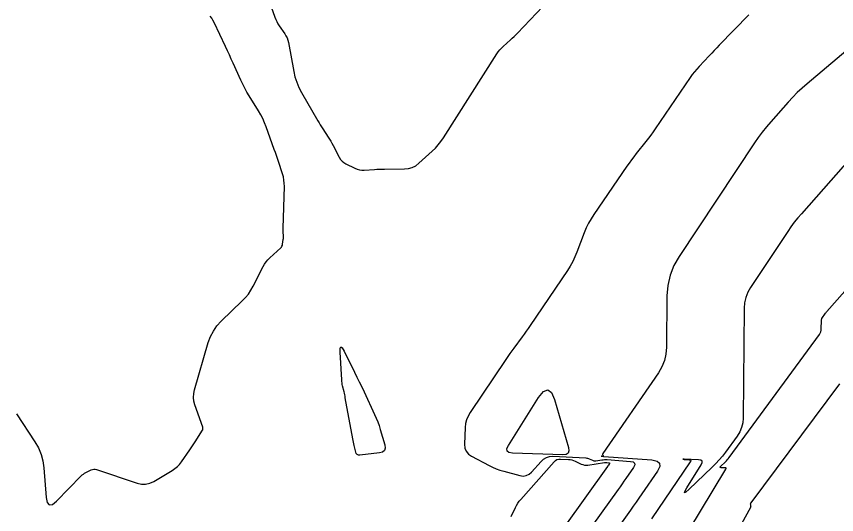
# Model space of a CAD drawing. Extents: x 658976 to 668726, y 639543 to 647196.
# Drawn here: x 661469.6 to 661565.4, y 642681.8 to 642740 of the extents above; entities that cross this region are included whole.
import ezdxf

# ---------------------------------------------------------------- set-up
doc = ezdxf.new("R2010")
doc.units = 0
doc.layers.add('Ex_Major Contours', color=7, linetype='Continuous')
doc.layers.add('Ex_Minor Contours', color=7, linetype='Continuous')

msp = doc.modelspace()

# ---------------------------------------------------------------- linework, layer by layer
at = {"layer": 'Ex_Major Contours'}
for points in [[(661498.22, 642744.258), (661499.74, 642739.942), (661499.842, 642739.679), (661499.962, 642739.425), (661500.099, 642739.18), (661500.252, 642738.943), (661500.9, 642738.012), (661501.048, 642737.774), (661501.169, 642737.524), (661501.262, 642737.263), (661501.327, 642736.99), (661501.95, 642733.603), (661502.097, 642732.956), (661502.298, 642732.328), (661502.553, 642731.72), (661502.861, 642731.132), (661504.767, 642727.836), (661504.91, 642727.593), (661505.057, 642727.351), (661505.206, 642727.112), (661505.36, 642726.875), (661505.98, 642725.93), (661506.131, 642725.692), (661506.277, 642725.45), (661506.416, 642725.205), (661506.548, 642724.956), (661507.267, 642723.559), (661507.416, 642723.318), (661507.596, 642723.11), (661507.809, 642722.935), (661508.054, 642722.793), (661509.097, 642722.289), (661509.362, 642722.182), (661509.633, 642722.109), (661509.912, 642722.073), (661510.197, 642722.072), (661511.375, 642722.143), (661511.668, 642722.159), (661511.96, 642722.17), (661512.253, 642722.178), (661512.546, 642722.181), (661514.88, 642722.194), (661515.351, 642722.237), (661515.789, 642722.362), (661516.196, 642722.568), (661516.571, 642722.856), (661518.132, 642724.285), (661518.498, 642724.644), (661518.839, 642725.024), (661519.154, 642725.426), (661519.443, 642725.849), (661525.687, 642735.668), (661525.847, 642735.902), (661526.022, 642736.123), (661526.212, 642736.331), (661526.417, 642736.526), (661527.267, 642737.282), (661527.478, 642737.473), (661527.684, 642737.669), (661527.886, 642737.869), (661528.083, 642738.074), (661534.767, 642745.145)], [(661469.555, 642693.572), (661471.717, 642690.284), (661472.125, 642689.574), (661472.435, 642688.83), (661472.649, 642688.052), (661472.765, 642687.242), (661473.048, 642683.769), (661473.166, 642683.183), (661473.401, 642682.916), (661473.752, 642682.97), (661474.219, 642683.344), (661477.131, 642686.306), (661477.254, 642686.422), (661477.385, 642686.526), (661477.524, 642686.619), (661477.672, 642686.701), (661478.278, 642687.008), (661478.431, 642687.068), (661478.586, 642687.096), (661478.743, 642687.09), (661478.903, 642687.052), (661483.645, 642685.455), (661484.154, 642685.337), (661484.651, 642685.333), (661485.136, 642685.442), (661485.609, 642685.664), (661487.764, 642686.949), (661488.074, 642687.157), (661488.357, 642687.394), (661488.612, 642687.66), (661488.841, 642687.955), (661489.81, 642689.354), (661489.968, 642689.584), (661490.123, 642689.815), (661490.276, 642690.049), (661490.427, 642690.283), (661491.288, 642691.642), (661491.303, 642691.67), (661491.315, 642691.699), (661491.323, 642691.729), (661491.327, 642691.761), (661491.336, 642691.891), (661491.336, 642691.923), (661491.334, 642691.954), (661491.328, 642691.986), (661491.319, 642692.017), (661490.408, 642694.604), (661490.289, 642695.046), (661490.241, 642695.491), (661490.265, 642695.937), (661490.361, 642696.385), (661491.975, 642701.894), (661492.228, 642702.592), (661492.563, 642703.239), (661492.98, 642703.837), (661493.479, 642704.385), (661495.946, 642706.771), (661496.317, 642707.161), (661496.652, 642707.577), (661496.951, 642708.019), (661497.215, 642708.487), (661498.394, 642710.795), (661498.555, 642711.077), (661498.738, 642711.342), (661498.944, 642711.589), (661499.174, 642711.819), (661500.431, 642712.972), (661500.515, 642713.063), (661500.58, 642713.165), (661500.626, 642713.276), (661500.653, 642713.398), (661500.726, 642713.94), (661500.738, 642714.049), (661500.746, 642714.158), (661500.748, 642714.268), (661500.745, 642714.378), (661500.725, 642714.818), (661500.721, 642714.928), (661500.719, 642715.037), (661500.719, 642715.147), (661500.721, 642715.257), (661500.857, 642720.161), (661500.852, 642720.535), (661500.814, 642720.905), (661500.745, 642721.269), (661500.643, 642721.629), (661500.172, 642723.06), (661500.053, 642723.418), (661499.932, 642723.774), (661499.809, 642724.13), (661499.683, 642724.485), (661498.738, 642727.126), (661498.551, 642727.609), (661498.339, 642728.079), (661498.103, 642728.538), (661497.842, 642728.985), (661496.748, 642730.749), (661496.482, 642731.195), (661496.231, 642731.648), (661495.995, 642732.109), (661495.774, 642732.578), (661494.879, 642734.559), (661494.658, 642735.046), (661494.434, 642735.532), (661494.208, 642736.018), (661493.98, 642736.502), (661492.642, 642739.322), (661492.512, 642739.577), (661492.367, 642739.822), (661492.206, 642740.058)], [(661555.132, 642740.219), (661551.668, 642736.655), (661551.372, 642736.349), (661551.076, 642736.043), (661550.782, 642735.736), (661550.488, 642735.429), (661549.315, 642734.196), (661549.028, 642733.883), (661548.755, 642733.558), (661548.496, 642733.223), (661548.25, 642732.877), (661544.188, 642726.904), (661543.926, 642726.527), (661543.657, 642726.155), (661543.381, 642725.789), (661543.097, 642725.427), (661541.95, 642723.992), (661541.667, 642723.631), (661541.391, 642723.264), (661541.121, 642722.893), (661540.859, 642722.516), (661537.012, 642716.882), (661536.685, 642716.372), (661536.39, 642715.846), (661536.127, 642715.304), (661535.895, 642714.745), (661535.031, 642712.477), (661534.8, 642711.917), (661534.538, 642711.374), (661534.245, 642710.847), (661533.921, 642710.335), (661529.583, 642703.888), (661529.354, 642703.552), (661529.122, 642703.22), (661528.886, 642702.89), (661528.646, 642702.563), (661527.679, 642701.261), (661527.439, 642700.934), (661527.203, 642700.604), (661526.971, 642700.272), (661526.742, 642699.937), (661522.549, 642693.717), (661522.311, 642693.306), (661522.136, 642692.875), (661522.024, 642692.423), (661521.976, 642691.951), (661521.909, 642690.02), (661521.948, 642689.57), (661522.098, 642689.184), (661522.359, 642688.863), (661522.731, 642688.606), (661524.77, 642687.536), (661525.185, 642687.332), (661525.61, 642687.152), (661526.044, 642686.995), (661526.487, 642686.861), (661528.363, 642686.348), (661528.752, 642686.291), (661529.109, 642686.34), (661529.435, 642686.494), (661529.728, 642686.755), (661530.84, 642688.012), (661531.135, 642688.284), (661531.466, 642688.472), (661531.832, 642688.577), (661532.233, 642688.599), (661536.091, 642688.409), (661536.191, 642688.399), (661536.288, 642688.38), (661536.383, 642688.351), (661536.476, 642688.312), (661536.841, 642688.139), (661536.933, 642688.103), (661537.028, 642688.081), (661537.125, 642688.074), (661537.224, 642688.081), (661537.958, 642688.186), (661538.114, 642688.204), (661538.27, 642688.214), (661538.426, 642688.215), (661538.583, 642688.208), (661541.297, 642688.009), (661541.612, 642687.943), (661541.773, 642687.804), (661541.781, 642687.591), (661541.636, 642687.304), (661540.748, 642686.009), (661540.526, 642685.686), (661540.302, 642685.364), (661540.076, 642685.043), (661539.849, 642684.723), (661535.885, 642679.172)]]:
    msp.add_lwpolyline(points, dxfattribs=at)
msp.add_lwpolyline([(661534.099, 642689.238), (661534.006, 642688.964), (661533.764, 642688.807), (661533.373, 642688.765), (661527.5, 642688.972), (661527.086, 642689.042), (661526.868, 642689.216), (661526.846, 642689.495), (661527.022, 642689.877), (661530.559, 642695.493), (661531.126, 642696.194), (661531.621, 642696.385), (661532.046, 642696.066), (661532.399, 642695.237), (661534.043, 642689.627)], close=True, dxfattribs=at)
at = {"layer": 'Ex_Minor Contours'}
for points in [[(661571.185, 642739.987), (661561.921, 642732.17), (661561.339, 642731.661), (661560.778, 642731.132), (661560.236, 642730.582), (661559.714, 642730.013), (661557.666, 642727.693), (661557.165, 642727.105), (661556.684, 642726.501), (661556.224, 642725.88), (661555.786, 642725.244), (661546.973, 642711.977), (661546.361, 642710.9), (661545.92, 642709.771), (661545.652, 642708.588), (661545.555, 642707.353), (661545.502, 642701.367), (661545.437, 642700.559), (661545.256, 642699.787), (661544.961, 642699.051), (661544.551, 642698.352), (661538.061, 642688.911), (661538.045, 642688.883), (661538.036, 642688.853), (661538.035, 642688.822), (661538.041, 642688.79), (661538.081, 642688.653), (661538.085, 642688.627), (661538.079, 642688.609), (661538.062, 642688.598), (661538.036, 642688.595), (661537.911, 642688.6), (661537.887, 642688.6), (661537.879, 642688.601), (661537.887, 642688.6), (661537.911, 642688.599), (661538.125, 642688.588), (661538.13, 642688.587), (661538.138, 642688.584), (661538.142, 642688.583), (661538.155, 642688.585), (661538.162, 642688.585), (661543.803, 642688.172), (661544.39, 642688.05), (661544.691, 642687.79), (661544.706, 642687.392), (661544.435, 642686.858), (661542.61, 642684.194), (661542.28, 642683.716), (661541.949, 642683.239), (661541.614, 642682.764), (661541.278, 642682.29), (661539.928, 642680.399)], [(661568.696, 642725.391), (661561.251, 642716.959), (661560.83, 642716.465), (661560.426, 642715.957), (661560.04, 642715.436), (661559.671, 642714.901), (661555.314, 642708.343), (661554.993, 642707.778), (661554.762, 642707.184), (661554.621, 642706.564), (661554.57, 642705.916), (661554.456, 642693.072), (661554.408, 642692.502), (661554.276, 642691.961), (661554.058, 642691.448), (661553.756, 642690.963), (661552.376, 642689.079), (661552.021, 642688.616), (661551.648, 642688.17), (661551.255, 642687.741), (661550.843, 642687.328), (661548.121, 642684.715), (661547.76, 642684.396), (661547.598, 642684.322), (661547.637, 642684.495), (661547.875, 642684.915), (661549.558, 642687.612), (661549.67, 642687.858), (661549.655, 642688.037), (661549.515, 642688.15), (661549.248, 642688.195), (661547.565, 642688.254), (661547.454, 642688.257), (661547.417, 642688.256), (661547.454, 642688.252), (661547.564, 642688.243), (661548.152, 642688.2), (661548.27, 642688.175), (661548.331, 642688.123), (661548.334, 642688.043), (661548.28, 642687.935), (661543.735, 642681.305)], [(661542.288, 642670.317), (661552.437, 642687.079), (661552.474, 642687.162), (661552.468, 642687.222), (661552.42, 642687.257), (661552.33, 642687.269), (661551.886, 642687.269), (661551.798, 642687.279), (661551.759, 642687.308), (661551.768, 642687.356), (661551.824, 642687.423), (661552.376, 642687.953), (661552.492, 642688.069), (661552.603, 642688.19), (661552.708, 642688.316), (661552.808, 642688.446), (661563.358, 642702.85), (661563.452, 642703.001), (661563.52, 642703.162), (661563.562, 642703.331), (661563.577, 642703.509), (661563.585, 642704.478), (661563.59, 642704.539), (661563.604, 642704.598), (661563.626, 642704.655), (661563.656, 642704.709), (661564.071, 642705.333), (661564.106, 642705.384), (661564.143, 642705.433), (661564.181, 642705.482), (661564.221, 642705.529), (661579.165, 642722.454)], [(661565.708, 642697.084), (661555.331, 642683.158), (661555.307, 642683.118), (661555.292, 642683.076), (661555.286, 642683.031), (661555.291, 642682.984), (661555.326, 642682.792), (661555.331, 642682.745), (661555.328, 642682.699), (661555.317, 642682.654), (661555.298, 642682.611), (661554.258, 642680.711)], [(661527.37, 642681.553), (661527.851, 642682.602), (661527.98, 642682.858), (661528.127, 642683.103), (661528.291, 642683.336), (661528.473, 642683.558), (661532.37, 642687.962), (661532.528, 642688.107), (661532.705, 642688.208), (661532.901, 642688.264), (661533.115, 642688.276), (661534.058, 642688.229), (661534.256, 642688.21), (661534.449, 642688.172), (661534.637, 642688.114), (661534.821, 642688.038), (661535.545, 642687.694), (661535.729, 642687.623), (661535.917, 642687.58), (661536.109, 642687.565), (661536.305, 642687.579), (661538.253, 642687.858), (661538.317, 642687.865), (661538.381, 642687.869), (661538.445, 642687.87), (661538.51, 642687.867), (661538.79, 642687.846), (661538.833, 642687.837), (661538.855, 642687.818), (661538.856, 642687.789), (661538.836, 642687.751), (661538.716, 642687.575), (661538.686, 642687.532), (661538.656, 642687.488), (661538.625, 642687.445), (661538.594, 642687.401), (661533.505, 642680.273)]]:
    msp.add_lwpolyline(points, dxfattribs=at)
msp.add_lwpolyline([(661507.628, 642697.011), (661507.598, 642697.185), (661507.576, 642697.36), (661507.562, 642697.537), (661507.38, 642700.769), (661507.383, 642701.225), (661507.462, 642701.398), (661507.615, 642701.286), (661507.843, 642700.891), (661509.052, 642698.443), (661509.334, 642697.867), (661509.614, 642697.289), (661509.89, 642696.709), (661510.163, 642696.129), (661511.399, 642693.477), (661511.586, 642693.055), (661511.758, 642692.626), (661511.913, 642692.192), (661512.052, 642691.752), (661512.587, 642689.948), (661512.642, 642689.567), (661512.555, 642689.28), (661512.325, 642689.088), (661511.952, 642688.99), (661509.687, 642688.734), (661509.506, 642688.739), (661509.364, 642688.798), (661509.26, 642688.912), (661509.195, 642689.08), (661509.011, 642689.863), (661508.966, 642690.059), (661508.924, 642690.256), (661508.884, 642690.453), (661508.847, 642690.65), (661507.979, 642695.456), (661507.947, 642695.63), (661507.911, 642695.804), (661507.873, 642695.977), (661507.833, 642696.149), (661507.666, 642696.838)], close=True, dxfattribs=at)

doc.saveas('drawing.dxf')
